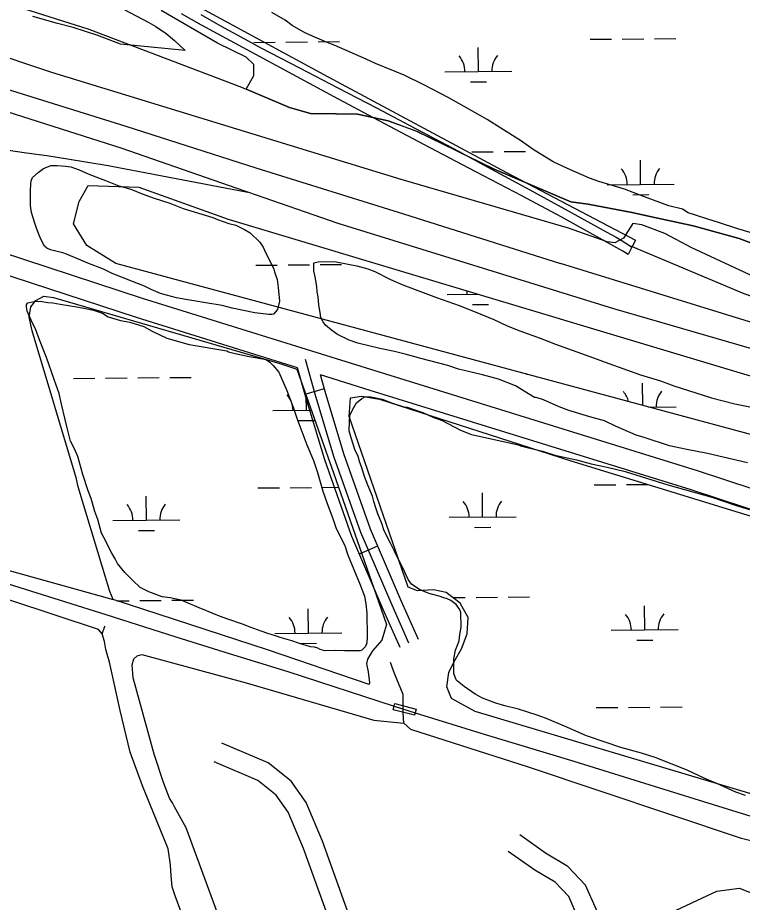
# Model space of a CAD drawing. Extents: x 3598634 to 3636690, y 517270 to 542944.
# Drawn here: x 3603707 to 3604789, y 536191 to 537512 of the extents above; entities that cross this region are included whole.
import ezdxf

# ---------------------------------------------------------------- set-up
doc = ezdxf.new("R2010")
doc.units = 0
for name, color, linetype in [('V-BRDG-OTLN', 7, 'Continuous'), ('V-RAIL-TRAK', 7, 'Continuous'), ('V-ROAD-CNTR', 7, 'Continuous'), ('V-SITE-VEGE', 7, 'Continuous'), ('V-TOPO-SHOR', 7, 'Continuous'), ('V-WETL-SWMP', 7, 'Continuous')]:
    doc.layers.add(name, color=color, linetype=linetype)

msp = doc.modelspace()

# ---------------------------------------------------------------- linework, layer by layer
at = {"layer": 'V-BRDG-OTLN'}
for points in [[(3603956.3, 537540.5), (3604169.2, 537424.5), (3604436.4, 537280.8), (3604629.2, 537179.7), (3604623.8, 537169.6), (3604618.1, 537158.7), (3604610.4, 537163.4), (3604518.3, 537214.7), (3604459.6, 537245.9), (3604391, 537281.9), (3604322.5, 537318), (3604254.1, 537354.2), (3604185.8, 537390.7), (3604117.6, 537427.3), (3604049.5, 537464), (3603981.4, 537501), (3603951.4, 537518)], [(3603980.1, 537516.7), (3604009.9, 537500), (3604039.8, 537483.5), (3604069.7, 537467.1), (3604127.4, 537437.4), (3604185, 537407.5), (3604242.5, 537377.4), (3604299.9, 537347.1), (3604357.2, 537316.6), (3604414.4, 537285.9), (3604471.4, 537255), (3604528.4, 537223.9), (3604585.2, 537192.6), (3604592.8, 537188.6), (3604600.2, 537184.4), (3604607.6, 537180.1)], [(3604607.6, 537180.1), (3604614.8, 537175.6), (3604621.5, 537171.2), (3604623.8, 537169.6)]]:
    msp.add_lwpolyline(points, dxfattribs=at)
msp.add_lwpolyline([(3604299.2, 536470.7), (3604267.5, 536478.4), (3604269, 536483.9), (3604270.1, 536488.1), (3604301.6, 536479.4), (3604300.2, 536474.3)], close=True, dxfattribs=at)
at = {"layer": 'V-RAIL-TRAK'}
msp.add_line((3604269, 536483.9), (3604300.2, 536474.3), dxfattribs=at)
for points in [[(3603144.3, 536838.2), (3603271.1, 536798), (3603353.3, 536772), (3603683.1, 536669.8), (3603718, 536658.7), (3603838.4, 536620.7), (3603943.1, 536587.4), (3604022.8, 536562.7), (3604110, 536535.8), (3604269, 536483.9)], [(3604300.2, 536474.3), (3604403.2, 536442.4), (3604537, 536401.9), (3604664.9, 536361.9)], [(3604664.9, 536361.9), (3604745.2, 536337.1), (3604892.9, 536291.3), (3605057.9, 536247.1)]]:
    msp.add_lwpolyline(points, dxfattribs=at)
at = {"layer": 'V-ROAD-CNTR'}
for p, q in [((3603844.4, 537291.1), (3604050.5, 537251.5)), ((3604164.5, 536957.7), (3604135.7, 536949.6)), ((3604244.1, 536723), (3604216.5, 536711.1))]:
    msp.add_line(p, q, dxfattribs=at)
for points in [[(3602718.2, 537711), (3602810.3, 537682), (3603001.8, 537621.6), (3603191.9, 537561.7), (3603413.2, 537492.8), (3603635, 537422.9), (3603868.6, 537350.2), (3604062.2, 537287.8), (3604283, 537219.4), (3604517.1, 537145.2)], [(3604185.1, 537205), (3604050.5, 537251.5), (3604033.1, 537257.4), (3603862.7, 537316.6), (3603679.6, 537375.1), (3603416.2, 537457.3), (3603193.5, 537522.3), (3602968.4, 537582.8), (3602777.4, 537635.8), (3602718.8, 537653.5)], [(3603980.1, 537516.7), (3604009.9, 537500), (3604039.8, 537483.5), (3604069.7, 537467.1), (3604127.4, 537437.4), (3604185, 537407.5), (3604242.5, 537377.4), (3604299.9, 537347.1), (3604357.2, 537316.6), (3604414.4, 537285.9), (3604471.4, 537255), (3604528.4, 537223.9), (3604585.2, 537192.6), (3604592.8, 537188.6), (3604600.2, 537184.4), (3604607.6, 537180.1), (3604614.8, 537175.6), (3604621.5, 537171.2), (3604623.8, 537169.6)], [(3602718.2, 537352.9), (3602733.2, 537353.3), (3602881.2, 537348.5), (3603011.3, 537338.9), (3603100.9, 537326.7), (3603224.5, 537301.1), (3603386.2, 537250.8), (3603527.7, 537208.4), (3603682.2, 537162.4), (3603892.8, 537093.4), (3604241.6, 536984.8), (3604721, 536836), (3605095.6, 536712.5), (3605482.7, 536591.6), (3605609.4, 536553.5), (3605661, 536546.4), (3605712.1, 536547.2), (3605780.9, 536557), (3605825, 536580.6), (3605867.8, 536602.2)], [(3603505.8, 537335.7), (3603536.5, 537332.8), (3603567.1, 537329.6), (3603597.8, 537326.2), (3603628.4, 537322.6), (3603659, 537318.8), (3603689.6, 537314.8), (3603720.2, 537310.6), (3603750.7, 537306.2), (3603781.2, 537301.5), (3603811.6, 537296.6), (3603842.1, 537291.5), (3603844.4, 537291.1)], [(3603096.3, 537297), (3603217, 537272.1), (3603377.4, 537222.1), (3603519.1, 537179.6), (3603673.2, 537133.7), (3603883.7, 537064.8), (3604124.3, 536989.9)], [(3605005, 536959.1), (3604596.6, 537077.3), (3604185.1, 537205)], [(3605021.2, 537020.3), (3604791.5, 537099.6), (3604622, 537170.9)], [(3605030, 536987.5), (3604839.5, 537045.3), (3604517.1, 537145.2)], [(3604124.3, 536989.9), (3604136.7, 536946), (3604164.7, 536852.2), (3604205, 536738), (3604252, 536629.1), (3604277.3, 536572)], [(3604291, 536578.1), (3604265.7, 536635.1), (3604218.9, 536743.4), (3604178.9, 536856.8), (3604151.1, 536950.2), (3604136.5, 537001.8)], [(3604158.5, 536979.3), (3604165.5, 536954.4), (3604193.2, 536861.5), (3604232.9, 536748.9), (3604279.4, 536641.1), (3604304.7, 536584.2)], [(3604158.5, 536979.3), (3604232.7, 536956.1), (3604711.8, 536807.4), (3605086.4, 536684), (3605473.9, 536562.9), (3605603, 536524.1), (3605659.2, 536516.3), (3605709.1, 536517.2)], [(3604269.7, 535992.5), (3604216.7, 536129.4), (3604161.7, 536282.4), (3604137.3, 536340.2), (3604115.1, 536372.2), (3604080.8, 536399.3), (3604011.7, 536428.7)], [(3604670.7, 534749.4), (3604626.3, 534872.3), (3604546.7, 535114), (3604472.8, 535312.4), (3604428.2, 535439.7), (3604306.3, 535809.2), (3604249.5, 535961.8), (3604188.6, 536118.9), (3604133.8, 536271.5), (3604110.9, 536325.6), (3604092.9, 536351.4), (3604065.3, 536373.3), (3604000, 536401.1)], [(3604591.7, 536133.6), (3604571.1, 536179.7), (3604554.7, 536216.7), (3604528, 536244.7), (3604494.9, 536264.3), (3604456.4, 536291.7)], [(3604564.5, 536120.9), (3604543.7, 536167.5), (3604529.4, 536199.8), (3604509.1, 536221), (3604478.6, 536239.1), (3604439, 536267.2)], [(3604591.7, 536133.6), (3604750.3, 536207.7), (3604784.3, 536212.5), (3604805.4, 536203.6), (3604827, 536180.8), (3604853.3, 536105.6), (3604959, 535775.2), (3605017.2, 535599.9)]]:
    msp.add_lwpolyline(points, dxfattribs=at)
at = {"layer": 'V-SITE-VEGE'}
for points in [[(3603865.7, 537524.5), (3603902.7, 537505.1), (3603913.4, 537499.1), (3603928.8, 537488.6), (3603941.2, 537478.1), (3603956.7, 537463), (3603860.2, 537472.5), (3603826.4, 537485.8), (3603789.6, 537497.6), (3603766.6, 537503.5), (3603729.8, 537513.7)], [(3604803.8, 537190.4), (3604781.8, 537197), (3604752.9, 537206.2), (3604737.1, 537211.5), (3604718.6, 537217.5), (3604707.6, 537220.8), (3604699.3, 537226.1), (3604678.7, 537231.4), (3604642.3, 537244.6), (3604612.8, 537255.9), (3604574.3, 537267.7), (3604560.6, 537272.4), (3604527.5, 537287), (3604506.2, 537297), (3604476.6, 537315.1), (3604457.3, 537328.6), (3604428.3, 537347.4), (3604407.6, 537360.1), (3604373.2, 537379.6), (3604349.7, 537393), (3604313.3, 537411.7), (3604283.7, 537426.4), (3604241, 537443.7), (3604227.3, 537450.4), (3604179.1, 537471), (3604168.8, 537475), (3604139.2, 537488.3), (3604133, 537491), (3604116.5, 537500.3), (3604106.1, 537508.4), (3604086.2, 537519.8)], [(3604159.4, 537064.3), (3604158.6, 537071.8), (3604156.4, 537082.8), (3604155.6, 537095.1), (3604154.1, 537102.6), (3604153.3, 537110.8), (3604151.1, 537125.1), (3604149, 537134), (3604148.8, 537146.3), (3604155.6, 537147.7), (3604179.6, 537148), (3604200.1, 537144.2), (3604213.2, 537141.6), (3604229.7, 537137), (3604240, 537133), (3604263.4, 537121), (3604281.9, 537113), (3604312.2, 537101.7), (3604332.1, 537094.4), (3604365.8, 537082.5), (3604387.1, 537073.9), (3604417.4, 537061.3), (3604437.3, 537051.9), (3604456.6, 537044.6), (3604486.8, 537033.4), (3604509.5, 537024.7), (3604566.5, 537004.2), (3604589.2, 536995.6), (3604617.4, 536985.7), (3604636.6, 536979), (3604666.2, 536969.8), (3604686.1, 536962.5), (3604719.1, 536952), (3604742.4, 536944.7), (3604777.4, 536935.6), (3604802.1, 536930.4)], [(3603962.8, 537024.3), (3604019, 537014.7), (3604021.8, 537013.4), (3604031.4, 537010.8), (3604052.6, 537006.2), (3604064.3, 537004.3), (3604077.3, 537001.7), (3604083.5, 536997.7), (3604088.4, 536993), (3604096.7, 536982.8), (3604108.7, 536955.6), (3604117.9, 536930.4), (3604123.5, 536914), (3604132.7, 536890.2), (3604138.4, 536874.5), (3604148.3, 536850.7), (3604154.6, 536833), (3604162.5, 536805), (3604168.9, 536786.6), (3604177.3, 536764.2), (3604182.3, 536749.2), (3604190.7, 536732.8), (3604195.6, 536722.6), (3604199.2, 536711), (3604218.2, 536665.4), (3604224.6, 536648.4), (3604226.8, 536636.8), (3604228.3, 536623.1), (3604228.7, 536588.2), (3604228.2, 536578.6), (3604226.2, 536573.2), (3604220.8, 536567.6), (3604218, 536566.9), (3604204.4, 536566.7), (3604194.8, 536566.6), (3604181.1, 536567.1), (3604165.3, 536566.9), (3604158.5, 536568.9), (3604155, 536570.9), (3604150.2, 536572.2), (3604144.1, 536572.8), (3604127.6, 536577.4), (3604115.9, 536581.4), (3604098.7, 536586.7), (3604093.2, 536588.7), (3604080.2, 536592.6), (3604070.6, 536595.9), (3604054.1, 536601.9), (3604042.4, 536606.5), (3604020.4, 536613.8), (3604008, 536618.4), (3603977.8, 536631.1), (3603961.3, 536637.7), (3603951, 536642.4), (3603934.5, 536645.6), (3603922.8, 536647.5), (3603902.9, 536654.8), (3603889.8, 536661.5), (3603878.1, 536672.3), (3603867, 536683.8), (3603855.9, 536697.3), (3603852.4, 536704.1), (3603847.5, 536712.3), (3603844, 536719.1), (3603838.4, 536730.7), (3603832.1, 536742.2), (3603826.4, 536762.7), (3603822.1, 536774.9), (3603816.4, 536794), (3603812.2, 536805.6), (3603804.3, 536830.1), (3603796.5, 536856.7), (3603791.6, 536868.3), (3603785.9, 536879.9), (3603780.9, 536899.7), (3603778, 536911.9), (3603772.3, 536935.1), (3603768.7, 536950.8), (3603761.6, 536971.9), (3603750.2, 537004.7), (3603746, 537014.9), (3603739.6, 537031.2), (3603734, 537046.2), (3603727, 537060.5), (3603721.3, 537074.1), (3603719.9, 537080.2), (3603719.9, 537083.7), (3603721.9, 537086.4), (3603731.4, 537088.6), (3603740.3, 537088.7), (3603752, 537086.8), (3603759.5, 537086.2), (3603770.5, 537084.3), (3603795.2, 537080.5), (3603808.2, 537077.9), (3603819.9, 537075.3), (3603833.6, 537070.7), (3603841.9, 537065.3), (3603860.4, 537060), (3603874.1, 537057.5), (3603895.4, 537050.9)], [(3604796.3, 536847.5), (3604759.9, 536856), (3604736.6, 536861.2), (3604703, 536867.6), (3604679.6, 536872.8), (3604641.9, 536885.4), (3604630.2, 536888.7), (3604599.2, 536902), (3604582.7, 536910), (3604560.7, 536915.9), (3604529.8, 536925.8), (3604515.4, 536931.1), (3604492, 536941.7), (3604481, 536945), (3604478.3, 536945), (3604450, 536962.4), (3604424.6, 536972.4), (3604400.6, 536978.9), (3604382, 536983.5), (3604364.9, 536987.4), (3604349.1, 536992.7), (3604308.6, 537003.2), (3604285.2, 537009.7), (3604269.5, 537013.6), (3604247.5, 537018.2), (3604214.6, 537026), (3604201.5, 537030.6), (3604184.3, 537039.3), (3604175.3, 537045.3), (3604166.4, 537052.8), (3604162.9, 537058.2), (3604159.4, 537064.3)], [(3603895.4, 537050.9), (3603907.8, 537044.2), (3603929.8, 537033.5), (3603962.8, 537024.3)], [(3604637.9, 536413.9), (3604607, 536422.4), (3604585.1, 536429.7), (3604556.2, 536439.6), (3604523.2, 536454.2), (3604495, 536466.2), (3604484, 536470.2), (3604466.8, 536475.5), (3604454.5, 536479.4), (3604433.9, 536484.6), (3604420.8, 536488.6), (3604400.9, 536495.9), (3604389.9, 536501.9), (3604373.3, 536513.3), (3604363.6, 536521.4), (3604361.6, 536523.5), (3604358, 536533), (3604357.8, 536554.9), (3604360.3, 536567.9), (3604362.3, 536572.7), (3604365.7, 536581.7), (3604366.9, 536591.3), (3604368.8, 536602.2), (3604368.6, 536624.1), (3604366.5, 536628.9), (3604361.6, 536635.7), (3604353.3, 536641.7), (3604347.8, 536644.4), (3604343, 536645.7), (3604336.1, 536648.4), (3604322.4, 536651.6), (3604316.9, 536653.6), (3604306.6, 536658.3), (3604301.1, 536661.6), (3604294.8, 536666.3), (3604290, 536673.1), (3604282.2, 536689.5), (3604279.4, 536694.9), (3604269.6, 536715.3), (3604263.3, 536727.6), (3604254.2, 536745.9), (3604250.6, 536756.8), (3604244.3, 536771.1), (3604241.5, 536780), (3604238.6, 536789.5), (3604236.5, 536797.7), (3604229.4, 536814), (3604224.5, 536827), (3604220.2, 536841.3), (3604217.4, 536848.1), (3604215.2, 536857), (3604210.3, 536867.2), (3604204.6, 536884.9), (3604201.8, 536895.1), (3604202.3, 536908.8), (3604202.9, 536918.4), (3604208.9, 536930.1), (3604212.9, 536937), (3604220.4, 536943.3), (3604225.1, 536946), (3604234, 536946.2), (3604238.8, 536944.8), (3604251.2, 536942.3), (3604264.9, 536936.9), (3604283.5, 536931), (3604288.2, 536930.4), (3604302.7, 536925.8), (3604311.6, 536922.5), (3604326.7, 536915.8), (3604340.5, 536910.5), (3604368, 536896.4), (3604384.5, 536889.8)], [(3604384.5, 536889.8), (3604454.5, 536874.2), (3604457.3, 536872.9), (3604467.6, 536870.3), (3604490.2, 536865.1), (3604508.7, 536859.1), (3604541, 536852), (3604563, 536846.1), (3604587, 536840.9), (3604613.7, 536834.4), (3604677.6, 536814.6), (3604742.8, 536796.3), (3604777.9, 536784.4), (3604799.2, 536777.8)], [(3604793.3, 536350.8), (3604778.9, 536355.4), (3604751.4, 536368), (3604732.8, 536376), (3604706, 536388.7), (3604658.5, 536407.3), (3604637.9, 536413.9)]]:
    msp.add_lwpolyline(points, dxfattribs=at)
msp.add_lwpolyline([(3603954.2, 537227.4), (3603998.1, 537213.6), (3604005, 537210.9), (3604022.2, 537205), (3604032.5, 537202.4), (3604045.6, 537195.7), (3604053.8, 537191), (3604068.4, 537176.8), (3604073.3, 537169.3), (3604077.5, 537160.5), (3604085.9, 537144.2), (3604089.4, 537136.7), (3604090.1, 537132.6), (3604094.4, 537121), (3604095.9, 537109.4), (3604097.5, 537088.9), (3604094.9, 537076.5), (3604088.8, 537069.6), (3604086.8, 537068.9), (3604082, 537068.9), (3604060.8, 537071.3), (3604027.1, 537078.5), (3604012, 537082.4), (3603988, 537086.2), (3603957.9, 537091.3), (3603944.2, 537093.9), (3603929.1, 537097.8), (3603920.1, 537100.4), (3603906.4, 537106.4), (3603896.1, 537111.1), (3603878.2, 537118.4), (3603847.9, 537130.4), (3603834.9, 537136.4), (3603811.5, 537145.7), (3603797.7, 537151.7), (3603779.9, 537159), (3603774.4, 537160.9), (3603762, 537164.2), (3603755.8, 537165.5), (3603750.3, 537168.2), (3603746.9, 537170.9), (3603742, 537180.4), (3603739.1, 537187.2), (3603734.9, 537198.1), (3603732.1, 537207), (3603727.8, 537221.3), (3603726.3, 537231.5), (3603726, 537254.1), (3603726.6, 537263.7), (3603727.2, 537268.5), (3603729.2, 537273.3), (3603737.3, 537280.9), (3603745.5, 537287.2), (3603756.4, 537291.4), (3603765.9, 537291.5), (3603778.3, 537290.3), (3603786.5, 537289.7), (3603798.9, 537285.1), (3603808.5, 537280.4), (3603819.5, 537275.8), (3603838.1, 537269.1), (3603858, 537261.2), (3603875.8, 537255.9), (3603893, 537249.3), (3603910.9, 537242.6), (3603934.3, 537235.4)], close=True, dxfattribs=at)
at = {"layer": 'V-TOPO-SHOR'}
for points in [[(3602717.1, 537838.5), (3602828.3, 537808.4), (3603089.1, 537724.3), (3603403.7, 537624.7), (3603813.4, 537495), (3604041.1, 537408.6), (3604112.6, 537378.1), (3604144, 537369), (3604182, 537368.5), (3604214.2, 537368), (3604259.9, 537358.1), (3604302.7, 537342.5), (3604418.2, 537286), (3604532.6, 537237.1), (3604558.2, 537233.6), (3604592.4, 537227.4), (3604623.8, 537221.1), (3604648.5, 537215.7), (3604715.1, 537201.4), (3604783.8, 537182.5), (3604829.5, 537165.2), (3604970.5, 537130.1)], [(3604528.9, 537197.8), (3604279.5, 537270.7), (3603757.9, 537430.4), (3603448.4, 537533.8), (3603011.4, 537673.7), (3602717.8, 537764.3)], [(3604834.2, 537112.3), (3604713, 537168.7), (3604672.9, 537190.1), (3604638.6, 537202.9), (3604625.3, 537204.7), (3604617, 537192.2), (3604611.4, 537182.7), (3604598.2, 537175.9), (3604586.8, 537177.6), (3604528.9, 537197.8)], [(3603327.4, 536799.1), (3603593.6, 536714.7), (3603849.4, 536643.2)], [(3604530.2, 534592.2), (3604404.6, 534943.6), (3604195.2, 535502.5), (3604011.4, 536013.4), (3603941.8, 536200.9), (3603937.3, 536214.3), (3603936.2, 536230.8), (3603935.1, 536247.2), (3603931.5, 536271.2), (3603893.4, 536364.9), (3603874.9, 536415.6), (3603860.1, 536477.5), (3603850, 536523.1), (3603843.9, 536550), (3603838.6, 536568.7), (3603836.5, 536580.4), (3603833.3, 536592.1), (3603827.8, 536598.4), (3603499.1, 536707.2), (3603331.2, 536753.5), (3603318.7, 536753.5)], [(3603833.3, 536592.1), (3603836.5, 536602.2), (3603837.6, 536604)], [(3603937.9, 536339.9), (3603933.8, 536346.8), (3603924.5, 536370), (3603910.8, 536412.5), (3603879.4, 536526.4), (3603878, 536545.8), (3603880.1, 536554.5), (3603885.4, 536559.3), (3603892.4, 536561.1), (3604048.2, 536518.8), (3604238.7, 536463.4), (3604283.3, 536458.5)], [(3604282.1, 536474.1), (3604282.1, 536501.4), (3604269.4, 536533), (3604263.5, 536549.2)], [(3605059.9, 536218.9), (3604787.1, 536286.6), (3604469.4, 536392.9), (3604293.7, 536449.4), (3604283.3, 536458.5), (3604282.1, 536474.1)], [(3604786.2, 534790.3), (3604661.3, 534707.8), (3604570.4, 534640.4), (3604566.6, 534637.2), (3604558.8, 534639.3), (3604548.6, 534667.9), (3604378.8, 535135.9), (3604111.1, 535886.8), (3603958.5, 536302.3), (3603941.2, 536333.8), (3603937.9, 536339.9)]]:
    msp.add_lwpolyline(points, dxfattribs=at)
at = {"layer": 'V-WETL-SWMP'}
for p, q in [((3604561.3, 537479.9), (3604593.3, 537480.2)), ((3604609.3, 537480.3), (3604641.3, 537480.6)), ((3604657.3, 537480.7), (3604689.3, 537481)), ((3604059.4, 537475.2), (3604091.4, 537475.5)), ((3604107.4, 537475.6), (3604139.4, 537475.9)), ((3604155.4, 537476.1), (3604187.4, 537476.4)), ((3604394.7, 537431.9), (3604394.3, 537467.9)), ((3604344.7, 537431.4), (3604444.7, 537432.3)), ((3604382.8, 537416.3), (3604406.8, 537416.6)), ((3604366, 537311.5), (3604368.9, 537311.6)), ((3604384.9, 537311.7), (3604416.9, 537312)), ((3604432.9, 537312.2), (3604464.9, 537312.5)), ((3604636.7, 537263.3), (3604636.4, 537299.3)), ((3604586.7, 537262.8), (3604686.7, 537263.8)), ((3604624.9, 537247.8), (3604648.9, 537248)), ((3604062.5, 537142.5), (3604094.5, 537142.8)), ((3604110.5, 537143), (3604142.5, 537143.3)), ((3604158.5, 537143.4), (3604190.5, 537143.7)), ((3604347.8, 537098.7), (3604393.6, 537099.2)), ((3604385.9, 537083.7), (3604409.9, 537083.9)), ((3604466.5, 536979.8), (3604468, 536979.8)), ((3603790.2, 536973.5), (3603822.2, 536973.8)), ((3603838.2, 536973.9), (3603870.2, 536974.2)), ((3603886.1, 536974.4), (3603918.1, 536974.7)), ((3603934.1, 536974.8), (3603966.1, 536975.1)), ((3604639.8, 536933.1), (3604639.5, 536966.6)), ((3604137.9, 536926), (3604137.7, 536947.5)), ((3604087.9, 536925.5), (3604145.3, 536926)), ((3604648.5, 536930.7), (3604689.8, 536931.1)), ((3604126.1, 536910.4), (3604150.1, 536910.6)), ((3604065.6, 536809.9), (3604097.6, 536810.2)), ((3604113.6, 536810.3), (3604145.6, 536810.6)), ((3604161.6, 536810.7), (3604185.7, 536811)), ((3604567.5, 536814.5), (3604599.5, 536814.8)), ((3604615.5, 536815), (3604646.8, 536815.3)), ((3603899, 536761.9), (3603898.6, 536797.9)), ((3604400.9, 536766.5), (3604400.5, 536802.5)), ((3604350.9, 536766.1), (3604450.9, 536767)), ((3603849, 536761.4), (3603949, 536762.3)), ((3604389, 536751), (3604413, 536751.2)), ((3603887.1, 536746.3), (3603911.1, 536746.6)), ((3604356.5, 536646.1), (3604375.1, 536646.2)), ((3604391.1, 536646.4), (3604423.1, 536646.7)), ((3604439.1, 536646.8), (3604471.1, 536647.1)), ((3603855, 536641.4), (3603873.2, 536641.6)), ((3603889.2, 536641.7), (3603921.2, 536642)), ((3603937.2, 536642.2), (3603969.2, 536642.5)), ((3604642.9, 536598), (3604642.6, 536634)), ((3604141, 536593.3), (3604140.7, 536629.3)), ((3604091, 536592.8), (3604191, 536593.8)), ((3604592.9, 536597.5), (3604692.9, 536598.4)), ((3604631.1, 536582.4), (3604655.1, 536582.7)), ((3604129.2, 536577.8), (3604153.2, 536578)), ((3604570.6, 536481.9), (3604602.6, 536482.2)), ((3604618.6, 536482.3), (3604650.6, 536482.6)), ((3604666.6, 536482.8), (3604698.6, 536483.1))]:
    msp.add_line(p, q, dxfattribs=at)
for points in [[(3604829.6, 537165.2), (3604783.9, 537182.4), (3604715.2, 537201.3), (3604648.6, 537215.7), (3604623.9, 537221.1), (3604592.5, 537227.4), (3604558.3, 537233.6), (3604532.7, 537237.1), (3604418.3, 537286), (3604302.8, 537342.4), (3604260, 537358), (3604214.3, 537367.9), (3604182.1, 537368.5), (3604144.1, 537369), (3604112.7, 537378.1), (3604048.2, 537405.6), (3604059.5, 537425.8), (3604059.3, 537442.1), (3604048.1, 537453), (3604005.4, 537474.1), (3603921.3, 537522.7)], [(3605029.9, 536827.9), (3603853.3, 537145), (3603810.2, 537172), (3603790.4, 537204.4), (3603798.8, 537237.6), (3603812.3, 537261.5), (3603887.7, 537259), (3604020.9, 537211.1), (3605010.6, 536913.9)], [(3604836.5, 536342.9), (3604389.9, 536475.9), (3604354.6, 536495.5), (3604347.7, 536512.9), (3604350.6, 536534.2), (3604357.8, 536549.7), (3604369.6, 536569.5), (3604377.7, 536592.1), (3604379.4, 536616.3), (3604367.6, 536637.7), (3604346.5, 536653.6), (3604327.5, 536657.7), (3604303.5, 536656.4), (3604289.8, 536661.9), (3604201.7, 536916.6), (3604203.8, 536944.3), (3604220.2, 536947.1), (3604246.8, 536942.6), (3604530.9, 536850.8), (3605156.3, 536658.9)]]:
    msp.add_lwpolyline(points, dxfattribs=at)
msp.add_lwpolyline([(3603844.4, 536655.4), (3603798.8, 536806.5), (3603796.8, 536813.6), (3603794.7, 536823.5), (3603728.8, 537044.7), (3603724.1, 537065.1), (3603726.6, 537080.5), (3603734, 537089.6), (3603746.2, 537096.4), (3603760.3, 537094.4), (3604098.1, 536996), (3604123.7, 536987.3), (3604178.2, 536832.3), (3604249.5, 536629), (3604257.2, 536606.2), (3604254.6, 536596.2), (3604250.3, 536582.5), (3604236.6, 536566.8), (3604229.3, 536554.2), (3604227.8, 536547.1), (3604229.9, 536535.4), (3604232.1, 536519), (3604231.6, 536516.6), (3604080, 536568.1), (3603849.4, 536643.2)], close=True, dxfattribs=at)
for centre, start, end in [((3604339.4, 537431.8), 359.7615, 41.3052), ((3604449.9, 537432.9), 139.7615, 181.3052), ((3604581.5, 537263.3), 359.7615, 41.3052), ((3604692, 537264.3), 139.7615, 181.3052), ((3604342.5, 537099.2), 359.7615, 7.942), ((3604082.7, 536925.9), 359.7615, 41.3052), ((3604584.6, 536930.6), 13.2865, 41.3052), ((3604695, 536931.6), 139.7615, 181.3052), ((3603843.7, 536761.8), 359.7615, 41.3052), ((3603954.2, 536762.9), 139.7615, 181.3052), ((3604345.6, 536766.5), 359.7615, 41.3052), ((3604456.1, 536767.5), 139.7615, 181.3052), ((3604587.7, 536597.9), 359.7615, 41.3052), ((3604698.1, 536599), 139.7615, 181.3052), ((3604085.8, 536593.3), 359.7615, 41.3052), ((3604196.3, 536594.3), 139.7615, 181.3052)]:
    msp.add_arc(centre, 35.2, start, end, dxfattribs=at)

doc.saveas('drawing.dxf')
